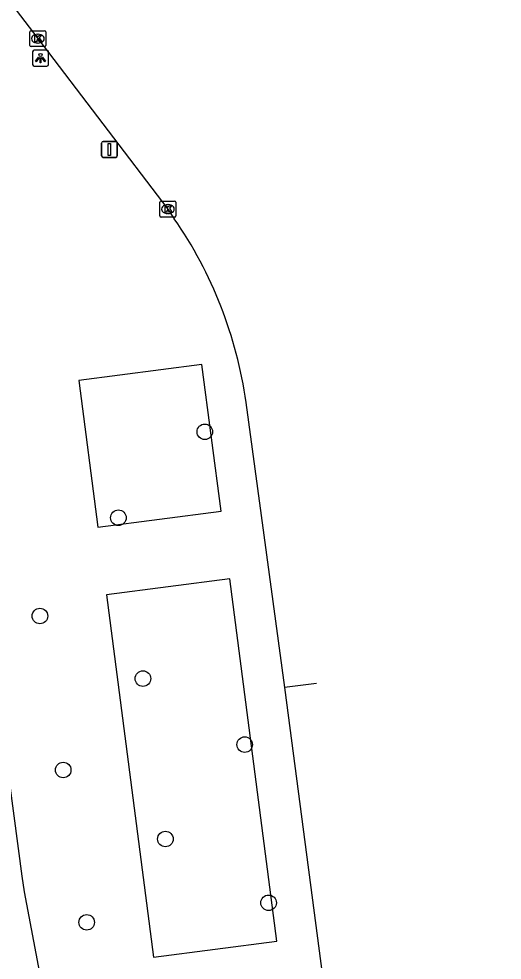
# Model space of a CAD drawing. Extents: x 160557 to 161245, y 385330 to 386505.
# Drawn here: x 161105 to 161135.4, y 386273.1 to 386332.3 of the extents above; entities that cross this region are included whole.
import ezdxf

# ---------------------------------------------------------------- set-up
doc = ezdxf.new("R2010")
doc.units = 0
for name, color, linetype in [('IMGEO_Berm_groen', 7, 'Continuous'), ('IMGEO_Boom', 7, 'Continuous'), ('IMGEO_Kolk', 7, 'Continuous'), ('IMGEO_Lichtpunt', 7, 'Continuous'), ('IMGEO_OVBaan_gesloten', 7, 'Continuous'), ('IMGEO_Rijbaan_regionaal_gesloten', 7, 'Continuous'), ('IMGEO_Verkeersbordpaal', 7, 'Continuous')]:
    doc.layers.add(name, color=color, linetype=linetype)

msp = doc.modelspace()

# ---------------------------------------------------------------- linework, layer by layer
at = {"layer": 'IMGEO_Berm_groen'}
for points in [[(161116.522, 386310.546), (161108.761, 386309.539), (161109.957, 386300.318), (161117.719, 386301.324), (161116.522, 386310.546)], [(161118.272, 386297.06), (161110.51, 386296.054), (161113.467, 386273.265), (161121.228, 386274.272), (161118.272, 386297.06)]]:
    msp.add_lwpolyline(points, dxfattribs=at)
at = {"layer": 'IMGEO_Boom'}
for centre in [(161116.699, 386306.311), (161111.262, 386300.902), (161106.322, 386294.72), (161112.805, 386290.784), (161119.211, 386286.632), (161107.787, 386285.033), (161114.22, 386280.691), (161120.715, 386276.679), (161109.265, 386275.448)]:
    msp.add_circle(centre, 0.489, dxfattribs=at)
at = {"layer": 'IMGEO_Kolk'}
for p, q in [((161105.766, 386331.544), (161106.618, 386331.544)), ((161105.691, 386330.618), (161105.691, 386331.47)), ((161106.179, 386331.324), (161106.204, 386331.324)), ((161106.692, 386331.47), (161106.692, 386330.618)), ((161106.618, 386330.544), (161105.766, 386330.544)), ((161106.202, 386330.764), (161106.177, 386330.764)), ((161113.875, 386319.895), (161113.875, 386320.747)), ((161113.95, 386320.821), (161114.802, 386320.821)), ((161114.363, 386320.601), (161114.388, 386320.601)), ((161114.876, 386320.747), (161114.876, 386319.895)), ((161114.802, 386319.821), (161113.95, 386319.821)), ((161114.386, 386320.041), (161114.361, 386320.041))]:
    msp.add_line(p, q, dxfattribs=at)
for points in [[(161105.766, 386331.544), (161106.618, 386331.544)], [(161105.691, 386330.618), (161105.691, 386331.47)], [(161106.012, 386331.244), (161106.135, 386331.244), (161106.135, 386331.093), (161106.265, 386331.244), (161106.429, 386331.244), (161106.283, 386331.093), (161106.436, 386330.844), (161106.284, 386330.844), (161106.199, 386331.008), (161106.135, 386330.941), (161106.135, 386330.844), (161106.012, 386330.844), (161106.012, 386331.244)], [(161106.692, 386331.47), (161106.692, 386330.618)], [(161106.618, 386330.544), (161105.766, 386330.544)], [(161113.875, 386319.895), (161113.875, 386320.747)], [(161113.95, 386320.821), (161114.802, 386320.821)], [(161114.196, 386320.521), (161114.319, 386320.521), (161114.319, 386320.37), (161114.449, 386320.521), (161114.613, 386320.521), (161114.467, 386320.37), (161114.62, 386320.121), (161114.468, 386320.121), (161114.383, 386320.285), (161114.319, 386320.218), (161114.319, 386320.121), (161114.196, 386320.121), (161114.196, 386320.521)], [(161114.876, 386320.747), (161114.876, 386319.895)], [(161114.802, 386319.821), (161113.95, 386319.821)]]:
    msp.add_lwpolyline(points, dxfattribs=at)
for centre, start, end in [((161105.768, 386331.468), 91.55205, 178.44795), ((161105.768, 386331.468), 91.55205, 178.44795), ((161106.616, 386331.468), 1.55205, 88.44795), ((161106.616, 386331.468), 1.55205, 88.44795), ((161105.768, 386330.62), 181.55205, 268.44795), ((161105.768, 386330.62), 181.55205, 268.44795), ((161106.616, 386330.62), 271.55205, 358.44795), ((161106.616, 386330.62), 271.55205, 358.44795), ((161113.952, 386320.745), 91.55205, 178.44795), ((161113.952, 386320.745), 91.55205, 178.44795), ((161114.8, 386320.745), 1.55205, 88.44795), ((161114.8, 386320.745), 1.55205, 88.44795), ((161113.952, 386319.897), 181.55205, 268.44795), ((161113.952, 386319.897), 181.55205, 268.44795), ((161114.8, 386319.897), 271.55205, 358.44795), ((161114.8, 386319.897), 271.55205, 358.44795)]:
    msp.add_arc(centre, 0.0765, start, end, dxfattribs=at)
for centre, major_axis, ratio, start_param, end_param in [((161106.178, 386331.044), (-0.387, 0.002), 0.722429, 4.712389, 7.853982), ((161106.203, 386331.044), (-0.39, 0.002), 0.717154, 1.570796, 4.712389), ((161114.362, 386320.321), (-0.387, 0.002), 0.722429, 4.712389, 7.853982), ((161114.387, 386320.321), (-0.39, 0.002), 0.717154, 1.570796, 4.712389)]:
    msp.add_ellipse(centre, major_axis=major_axis, ratio=ratio, start_param=start_param, end_param=end_param, dxfattribs=at)
at = {"layer": 'IMGEO_Lichtpunt'}
for p, q in [((161106.764, 386330.313), (161105.956, 386330.313)), ((161106.764, 386330.313), (161105.956, 386330.313)), ((161105.862, 386330.218), (161105.862, 386329.411)), ((161105.862, 386330.218), (161105.862, 386329.411)), ((161106.858, 386329.411), (161106.858, 386330.218)), ((161106.858, 386329.411), (161106.858, 386330.218)), ((161105.956, 386329.317), (161106.764, 386329.317)), ((161105.956, 386329.317), (161106.764, 386329.317))]:
    msp.add_line(p, q, dxfattribs=at)
for points in [[(161106.236, 386329.882), (161106.275, 386329.854), (161106.087, 386329.592), (161106.049, 386329.619), (161106.236, 386329.882)], [(161106.338, 386329.834), (161106.385, 386329.834), (161106.385, 386329.512), (161106.338, 386329.512), (161106.338, 386329.834)], [(161106.448, 386329.854), (161106.486, 386329.881), (161106.673, 386329.619), (161106.634, 386329.591), (161106.448, 386329.854)]]:
    msp.add_lwpolyline(points, dxfattribs=at)
msp.add_circle((161106.361, 386330.016), 0.0994, dxfattribs=at)
for centre, start, end in [((161105.956, 386330.218), 90, 180), ((161105.956, 386330.218), 90, 180), ((161106.764, 386330.218), 0, 90), ((161106.764, 386330.218), 0, 90), ((161105.956, 386329.411), 180, 270), ((161105.956, 386329.411), 180, 270), ((161106.764, 386329.411), 270, 0), ((161106.764, 386329.411), 270, 360)]:
    msp.add_arc(centre, 0.0946, start, end, dxfattribs=at)
at = {"layer": 'IMGEO_OVBaan_gesloten'}
for points in [[(161089.794, 386352.799), (161092.064, 386349.514), (161106.192, 386331.044), (161114.376, 386320.321), (161114.78, 386319.716)], [(161119.292, 386308.163), (161121.723, 386290.228)], [(161123.722, 386290.484), (161121.723, 386290.228)], [(161121.723, 386290.228), (161134, 386196.871), (161135.415, 386186.7)]]:
    msp.add_lwpolyline(points, dxfattribs=at)
msp.add_arc((161092.754, 386304.456), 26.796, 7.95151, 34.71454, dxfattribs=at)
at = {"layer": 'IMGEO_Rijbaan_regionaal_gesloten'}
msp.add_lwpolyline([(161107.62, 386265.4), (161105.348, 386277.358), (161105.199, 386278.358), (161100.936, 386310.292), (161100.299, 386314.254), (161099.895, 386316.231), (161098.842, 386320.32), (161097.887, 386323.643), (161096.772, 386327.199), (161095.385, 386331.101), (161090.078, 386344.225), (161086.632, 386352.57), (161081.351, 386365.382), (161080.097, 386368.758), (161078.83, 386372.209), (161077.345, 386376.505)], dxfattribs=at)
at = {"layer": 'IMGEO_Verkeersbordpaal'}
for p, q in [((161110.204, 386323.674), (161110.204, 386324.474)), ((161110.204, 386324.474), (161110.204, 386323.674)), ((161110.304, 386324.574), (161111.094, 386324.574)), ((161111.094, 386324.574), (161110.304, 386324.574)), ((161111.194, 386324.474), (161111.194, 386323.674)), ((161111.194, 386323.674), (161111.194, 386324.474)), ((161111.094, 386323.574), (161110.304, 386323.574)), ((161110.304, 386323.574), (161111.094, 386323.574))]:
    msp.add_line(p, q, dxfattribs=at)
msp.add_lwpolyline([(161110.624, 386324.449), (161110.774, 386324.449), (161110.774, 386323.699), (161110.624, 386323.699), (161110.624, 386324.449)], dxfattribs=at)
for centre, start, end in [((161110.304, 386324.474), 90, 180), ((161110.304, 386324.474), 90, 180), ((161111.094, 386324.474), 0, 90), ((161111.094, 386324.474), 360, 90), ((161110.304, 386323.674), 180, 270), ((161110.304, 386323.674), 180, 270), ((161111.094, 386323.674), 270, 0), ((161111.094, 386323.674), 270, 0)]:
    msp.add_arc(centre, 0.1, start, end, dxfattribs=at)

doc.saveas('drawing.dxf')
